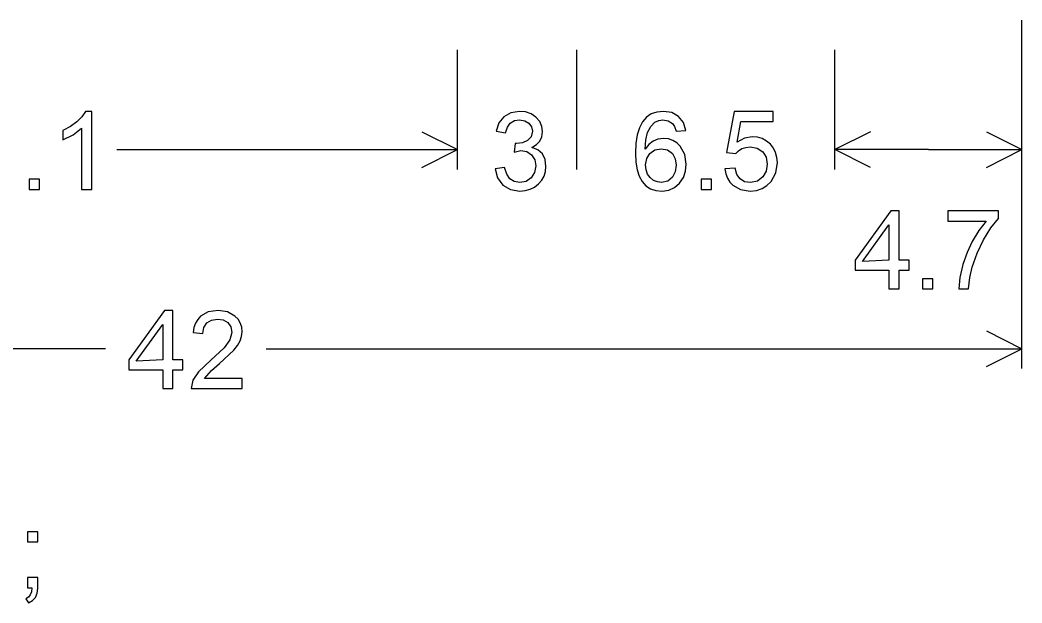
# Model space of a CAD drawing. Extents: x 1001568 to 1002149, y 1840825 to 1841423.
# Drawn here: x 1001893.499 to 1001897.693, y 1840999.614 to 1841002.052 of the extents above; entities that cross this region are included whole.
import ezdxf

# ---------------------------------------------------------------- set-up
doc = ezdxf.new("R2010")
doc.units = 0
doc.layers.add('SIGNS', color=7, linetype='Continuous')

msp = doc.modelspace()

# ---------------------------------------------------------------- linework, layer by layer
at = {"layer": 'SIGNS'}
for p, q in [((1001897.6934, 1841000.5941), (1001897.6934, 1841002.0524)), ((1001895.33, 1841001.4274), (1001895.33, 1841001.9274)), ((1001895.83, 1841001.4274), (1001895.83, 1841001.9274)), ((1001896.91, 1841001.4274), (1001896.91, 1841001.9274)), ((1001896.91, 1841001.4274), (1001896.91, 1841001.9274)), ((1001897.6934, 1841001.4274), (1001897.6934, 1841001.9274)), ((1001895.181, 1841001.5853), (1001895.33, 1841001.5108)), ((1001897.059, 1841001.5853), (1001896.91, 1841001.5108)), ((1001897.5444, 1841001.5853), (1001897.6934, 1841001.5108)), ((1001893.9039, 1841001.5108), (1001895.33, 1841001.5108)), ((1001895.181, 1841001.4362), (1001895.33, 1841001.5108)), ((1001897.3017, 1841001.5108), (1001896.91, 1841001.5108)), ((1001897.059, 1841001.4362), (1001896.91, 1841001.5108)), ((1001897.3017, 1841001.5108), (1001897.6934, 1841001.5108)), ((1001897.5444, 1841001.4362), (1001897.6934, 1841001.5108)), ((1001897.5444, 1841000.752), (1001897.6934, 1841000.6774)), ((1001893.857, 1841000.6774), (1001890.6934, 1841000.6774)), ((1001894.5297, 1841000.6774), (1001897.6934, 1841000.6774)), ((1001897.5444, 1841000.6029), (1001897.6934, 1841000.6774))]:
    msp.add_line(p, q, dxfattribs=at)
for points in [[(1001893.7989, 1841001.3441), (1001893.7989, 1841001.6703), (1001893.7729, 1841001.6703), (1001893.7578, 1841001.647), (1001893.7369, 1841001.6259), (1001893.7104, 1841001.6067), (1001893.6783, 1841001.5898), (1001893.6783, 1841001.5516), (1001893.7214, 1841001.5728), (1001893.7563, 1841001.6001), (1001893.7563, 1841001.3441)], [(1001895.4878, 1841001.4304), (1001895.4981, 1841001.392), (1001895.5205, 1841001.3623), (1001895.5522, 1841001.3433), (1001895.5911, 1841001.337), (1001895.6138, 1841001.3389), (1001895.6345, 1841001.3445), (1001895.653, 1841001.3537), (1001895.6696, 1841001.3667), (1001895.683, 1841001.3822), (1001895.6928, 1841001.3995), (1001895.6985, 1841001.4184), (1001895.7005, 1841001.4392), (1001895.6968, 1841001.4689), (1001895.6856, 1841001.4923), (1001895.667, 1841001.509), (1001895.6409, 1841001.5195), (1001895.6608, 1841001.5312), (1001895.6749, 1841001.5463), (1001895.6835, 1841001.5643), (1001895.6864, 1841001.5856), (1001895.6832, 1841001.6072), (1001895.6743, 1841001.6276), (1001895.6589, 1841001.6458), (1001895.638, 1841001.6597), (1001895.615, 1841001.6678), (1001895.5904, 1841001.6703), (1001895.5541, 1841001.6646), (1001895.5248, 1841001.6481), (1001895.5035, 1841001.6219), (1001895.4918, 1841001.5877), (1001895.5318, 1841001.5807), (1001895.5389, 1841001.6045), (1001895.551, 1841001.6215), (1001895.5683, 1841001.6315), (1001895.5905, 1841001.6349), (1001895.6116, 1841001.6314), (1001895.6288, 1841001.6216), (1001895.6402, 1841001.6063), (1001895.6438, 1841001.5869), (1001895.6385, 1841001.5645), (1001895.6233, 1841001.548), (1001895.6029, 1841001.5387), (1001895.5779, 1841001.5356), (1001895.5715, 1841001.5356), (1001895.567, 1841001.499), (1001895.595, 1841001.5072), (1001895.6199, 1841001.5026), (1001895.6402, 1841001.4888), (1001895.6536, 1841001.468), (1001895.658, 1841001.4423), (1001895.653, 1841001.415), (1001895.6387, 1841001.3925), (1001895.6172, 1841001.3774), (1001895.5912, 1841001.3725), (1001895.5679, 1841001.3765), (1001895.5496, 1841001.3884), (1001895.5361, 1841001.4082), (1001895.5277, 1841001.4358)], [(1001896.4495, 1841001.4298), (1001896.4532, 1841001.409), (1001896.4601, 1841001.3907), (1001896.4701, 1841001.3748), (1001896.4832, 1841001.3613), (1001896.5157, 1841001.343), (1001896.556, 1841001.337), (1001896.5821, 1841001.3396), (1001896.6053, 1841001.3472), (1001896.6257, 1841001.3598), (1001896.6431, 1841001.3776), (1001896.6628, 1841001.4137), (1001896.6694, 1841001.4558), (1001896.6675, 1841001.4777), (1001896.6621, 1841001.4979), (1001896.653, 1841001.5162), (1001896.6404, 1841001.5326), (1001896.6243, 1841001.5463), (1001896.6064, 1841001.5562), (1001896.5863, 1841001.562), (1001896.5644, 1841001.564), (1001896.5317, 1841001.5581), (1001896.5005, 1841001.5409), (1001896.5165, 1841001.6278), (1001896.6511, 1841001.6278), (1001896.6511, 1841001.6703), (1001896.4884, 1841001.6703), (1001896.4567, 1841001.4988), (1001896.4951, 1841001.4938), (1001896.5068, 1841001.5059), (1001896.521, 1841001.5145), (1001896.5372, 1841001.5196), (1001896.5558, 1841001.5214), (1001896.5855, 1841001.5163), (1001896.608, 1841001.5015), (1001896.6221, 1841001.4786), (1001896.6269, 1841001.4497), (1001896.6223, 1841001.4203), (1001896.6087, 1841001.3962), (1001896.5859, 1841001.3783), (1001896.5565, 1841001.3725), (1001896.532, 1841001.3762), (1001896.5131, 1841001.3876), (1001896.5, 1841001.4067), (1001896.4924, 1841001.4334)], [(1001893.5371, 1841001.3441), (1001893.5797, 1841001.3441), (1001893.5797, 1841001.3866), (1001893.5371, 1841001.3866)], [(1001896.3509, 1841001.3441), (1001896.3935, 1841001.3441), (1001896.3935, 1841001.3866), (1001896.3509, 1841001.3866)], [(1001897.383, 1841001.2111), (1001897.5432, 1841001.2111), (1001897.5134, 1841001.1724), (1001897.4854, 1841001.1256), (1001897.4636, 1841001.0793), (1001897.4464, 1841001.0294), (1001897.4335, 1841000.9759), (1001897.4287, 1841000.9274), (1001897.4701, 1841000.9274), (1001897.4755, 1841000.9747), (1001897.4855, 1841001.0183), (1001897.5061, 1841001.0773), (1001897.5328, 1841001.1328), (1001897.5637, 1841001.1829), (1001897.5949, 1841001.2221), (1001897.5949, 1841001.2537), (1001897.383, 1841001.2537)], [(1001897.2772, 1841000.9274), (1001897.3198, 1841000.9274), (1001897.3198, 1841000.97), (1001897.2772, 1841000.97)], [(1001894.4286, 1841000.5533), (1001894.2715, 1841000.5533), (1001894.3003, 1841000.5863), (1001894.3337, 1841000.6149), (1001894.3945, 1841000.6712), (1001894.4093, 1841000.6904), (1001894.4201, 1841000.7097), (1001894.4264, 1841000.7288), (1001894.4286, 1841000.7481), (1001894.4267, 1841000.7677), (1001894.421, 1841000.7852), (1001894.4116, 1841000.8007), (1001894.3987, 1841000.814), (1001894.367, 1841000.8313), (1001894.3281, 1841000.837), (1001894.2868, 1841000.831), (1001894.2548, 1841000.8132), (1001894.2425, 1841000.7999), (1001894.2332, 1841000.7841), (1001894.2268, 1841000.7655), (1001894.2234, 1841000.7445), (1001894.2636, 1841000.7403), (1001894.2678, 1841000.7655), (1001894.2803, 1841000.785), (1001894.2999, 1841000.7974), (1001894.3259, 1841000.8015), (1001894.3491, 1841000.7976), (1001894.3682, 1841000.7864), (1001894.3815, 1841000.7683), (1001894.386, 1841000.7457), (1001894.3777, 1841000.7147), (1001894.3531, 1841000.6804), (1001894.2975, 1841000.6299), (1001894.2461, 1841000.5811), (1001894.2229, 1841000.5451), (1001894.2158, 1841000.5108), (1001894.4286, 1841000.5108)], [(1001893.5304, 1840999.8689), (1001893.5729, 1840999.8689), (1001893.5729, 1840999.9115), (1001893.5304, 1840999.9115)], [(1001893.5304, 1840999.6774), (1001893.5488, 1840999.6774), (1001893.5467, 1840999.6607), (1001893.5418, 1840999.6473), (1001893.5339, 1840999.6372), (1001893.5233, 1840999.6306), (1001893.5347, 1840999.6136), (1001893.5513, 1840999.6235), (1001893.5633, 1840999.6371), (1001893.5705, 1840999.6545), (1001893.5729, 1840999.6759), (1001893.5729, 1840999.72), (1001893.5304, 1840999.72)]]:
    msp.add_lwpolyline(points, close=True, dxfattribs=at)
for points in [[(1001896.2857, 1841001.591), (1001896.2758, 1841001.6241), (1001896.2561, 1841001.6493), (1001896.2279, 1841001.665), (1001896.1928, 1841001.6703), (1001896.1652, 1841001.6676), (1001896.1414, 1841001.6594), (1001896.1211, 1841001.6456), (1001896.1047, 1841001.6265), (1001896.0918, 1841001.6018), (1001896.0828, 1841001.5718), (1001896.0772, 1841001.5362), (1001896.0754, 1841001.4954), (1001896.0771, 1841001.4581), (1001896.0824, 1841001.426), (1001896.0912, 1841001.3987), (1001896.1035, 1841001.3765), (1001896.1191, 1841001.3592), (1001896.1384, 1841001.3469), (1001896.1611, 1841001.3395), (1001896.1874, 1841001.337), (1001896.2148, 1841001.3406), (1001896.2393, 1841001.3512), (1001896.2602, 1841001.3693), (1001896.2759, 1841001.3938), (1001896.2852, 1841001.4208), (1001896.2882, 1841001.4498), (1001896.2817, 1841001.4906), (1001896.2626, 1841001.5246), (1001896.2481, 1841001.5386), (1001896.2318, 1841001.5488), (1001896.2135, 1841001.5548), (1001896.1934, 1841001.5568), (1001896.1696, 1841001.5541), (1001896.1488, 1841001.5458), (1001896.1307, 1841001.532), (1001896.1155, 1841001.5129), (1001896.1183, 1841001.5511), (1001896.1263, 1841001.5826), (1001896.139, 1841001.6069), (1001896.1567, 1841001.6245), (1001896.1725, 1841001.6323), (1001896.1904, 1841001.6349), (1001896.2125, 1841001.6308), (1001896.2306, 1841001.6193), (1001896.2393, 1841001.6066), (1001896.2458, 1841001.588), (1001896.2857, 1841001.591)], [(1001896.118, 1841001.4471), (1001896.1224, 1841001.473), (1001896.1355, 1841001.4943), (1001896.1562, 1841001.5094), (1001896.1826, 1841001.5143), (1001896.2093, 1841001.509), (1001896.2297, 1841001.4935), (1001896.2418, 1841001.4716), (1001896.2457, 1841001.4449), (1001896.2417, 1841001.418), (1001896.2304, 1841001.3954), (1001896.2103, 1841001.378), (1001896.1842, 1841001.3725), (1001896.167, 1841001.3749), (1001896.1511, 1841001.3817), (1001896.1364, 1841001.3934), (1001896.1261, 1841001.4082), (1001896.1199, 1841001.426), (1001896.118, 1841001.4471)], [(1001897.1365, 1841000.9274), (1001897.1791, 1841000.9274), (1001897.1791, 1841001.0054), (1001897.2211, 1841001.0054), (1001897.2211, 1841001.048), (1001897.1791, 1841001.048), (1001897.1791, 1841001.2537), (1001897.1441, 1841001.2537), (1001896.9947, 1841001.048), (1001896.9947, 1841001.0054), (1001897.1365, 1841001.0054), (1001897.1365, 1841000.9274)], [(1001897.1365, 1841001.048), (1001897.0254, 1841001.0421), (1001897.1365, 1841001.1951), (1001897.1365, 1841001.048)], [(1001894.0964, 1841000.5108), (1001894.1389, 1841000.5108), (1001894.1389, 1841000.5888), (1001894.1809, 1841000.5888), (1001894.1809, 1841000.6313), (1001894.1389, 1841000.6313), (1001894.1389, 1841000.837), (1001894.1039, 1841000.837), (1001893.9545, 1841000.6313), (1001893.9545, 1841000.5888), (1001894.0964, 1841000.5888), (1001894.0964, 1841000.5108)], [(1001894.0964, 1841000.6313), (1001893.9852, 1841000.6254), (1001894.0964, 1841000.7785), (1001894.0964, 1841000.6313)]]:
    msp.add_lwpolyline(points, dxfattribs=at)

doc.saveas('drawing.dxf')
